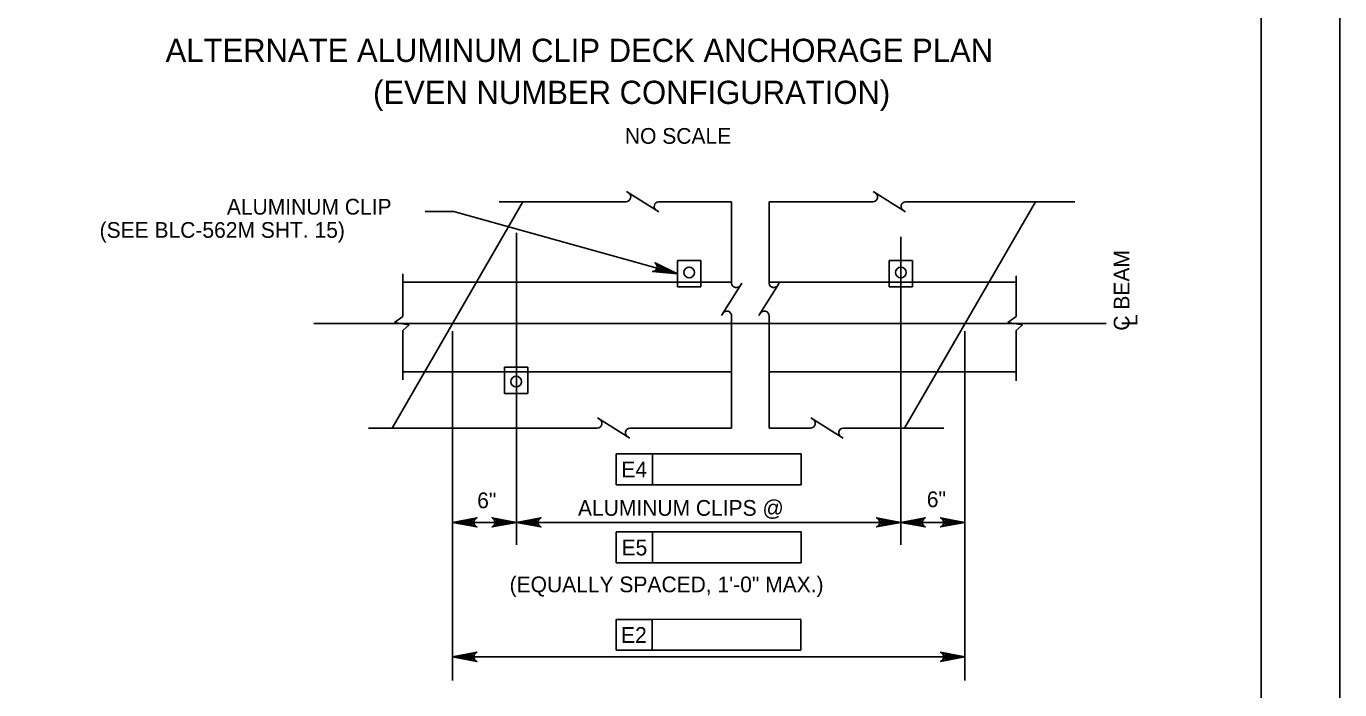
# Model space of a CAD drawing. Extents: x 638263 to 640391, y 293683 to 298655.
# Drawn here: x 639866.7 to 640117.5, y 296302.4 to 296428.9 of the extents above; entities that cross this region are included whole.
import ezdxf

# ---------------------------------------------------------------- set-up
doc = ezdxf.new("R2010")
doc.units = 0
for name, color, linetype in [('2', 7, 'Continuous'), ('3', 7, 'Continuous'), ('4', 7, 'Continuous'), ('8', 7, 'Continuous'), ('9', 7, 'Continuous'), ('PLT-BNDY', 7, 'Continuous')]:
    doc.layers.add(name, color=color, linetype=linetype)

msp = doc.modelspace()

# ---------------------------------------------------------------- linework, layer by layer
at = {"layer": '2'}
for p, q in [((640102.46, 296638.46), (640102.46, 296074.46)), ((639961.52, 296395.46), (639936.56, 296352.28)), ((640059.35, 296395.46), (640034.39, 296352.28))]:
    msp.add_line(p, q, dxfattribs=at)
at = {"layer": '3'}
for p, q in [((639957.02, 296395.46), (639981.22, 296395.46)), ((639981.29, 296397.4), (639987.45, 296393.53)), ((639987.44, 296395.46), (640001.37, 296395.46)), ((640001.37, 296379.88), (640001.37, 296395.46)), ((640008.53, 296395.46), (640028.34, 296395.46)), ((640008.53, 296379.88), (640008.53, 296395.46)), ((640028.41, 296397.4), (640034.57, 296393.53)), ((640034.56, 296395.46), (640066.87, 296395.46)), ((639938.58, 296373.58), (639938.58, 296381.68)), ((639938.58, 296380.11), (640001.37, 296380.11)), ((640008.53, 296380.11), (640055.66, 296380.11)), ((640055.66, 296373.58), (640055.66, 296381.3)), ((639999.43, 296373.74), (640003.3, 296379.9)), ((640006.59, 296373.74), (640010.46, 296379.9)), ((639937.04, 296372.39), (639938.58, 296373.58)), ((640001.37, 296352.28), (640001.37, 296373.67)), ((640008.53, 296352.28), (640008.53, 296373.67)), ((640054.12, 296372.39), (640055.66, 296373.58)), ((639939.8, 296371.96), (639937.04, 296372.39)), ((639938.58, 296370.87), (639939.8, 296371.96)), ((639938.58, 296361.45), (639938.58, 296370.87)), ((640056.88, 296371.96), (640054.12, 296372.39)), ((640055.66, 296370.87), (640056.88, 296371.96)), ((640055.66, 296361.26), (640055.66, 296370.87)), ((640001.37, 296362.99), (639938.58, 296362.99)), ((640055.66, 296362.99), (640008.53, 296362.99)), ((639975.79, 296354.21), (639981.95, 296350.34)), ((640016.49, 296354.21), (640022.65, 296350.34)), ((639932.06, 296352.28), (639975.72, 296352.28)), ((639981.94, 296352.28), (640001.37, 296352.28)), ((640008.53, 296352.28), (640016.42, 296352.28)), ((640022.64, 296352.28), (640041.91, 296352.28))]:
    msp.add_line(p, q, dxfattribs=at)
for centre in [(639993.26, 296381.95), (640033.69, 296381.95), (639960.25, 296361.14)]:
    msp.add_circle(centre, 1.02, dxfattribs=at)
for centre, start, end in [((639981.22, 296396.37), 270, 60), ((639987.52, 296394.56), 95.3286, 237.8672), ((640028.34, 296396.37), 270, 60), ((640034.64, 296394.56), 95.3286, 237.8672), ((640002.27, 296379.97), 185.3286, 327.8672), ((640009.43, 296379.97), 185.3286, 327.8672), ((640000.46, 296373.67), 0, 150), ((640007.62, 296373.67), 0, 150), ((639975.72, 296353.19), 270, 60), ((640016.42, 296353.19), 270, 60), ((639982.02, 296351.37), 95.3286, 237.8672), ((640022.72, 296351.37), 95.3286, 237.8672)]:
    msp.add_arc(centre, 0.909, start, end, dxfattribs=at)
at = {"layer": '4'}
for p, q in [((639948.16, 296393.62), (639942.85, 296393.62)), ((640072.85, 296372.22), (639921.63, 296372.22)), ((639979.35, 296347.36), (639979.35, 296341.45)), ((639986.24, 296347.36), (639979.35, 296347.36)), ((639986.24, 296341.45), (639986.24, 296347.36)), ((640014.65, 296347.36), (639986.24, 296347.36)), ((640014.65, 296347.36), (640014.65, 296341.45)), ((639948.08, 296342.96), (639948.08, 296304.12)), ((640045.92, 296342.96), (640045.92, 296304.12)), ((639979.35, 296341.45), (640014.65, 296341.45)), ((639948.08, 296334.27), (639960.31, 296334.27)), ((639979.35, 296332.45), (639979.35, 296326.55)), ((639986.24, 296332.45), (639979.35, 296332.45)), ((640014.65, 296332.45), (639986.24, 296332.45)), ((639986.24, 296326.55), (639986.24, 296332.45)), ((640014.65, 296332.45), (640014.65, 296326.55)), ((640033.69, 296334.27), (640045.92, 296334.27)), ((639979.35, 296326.55), (640014.65, 296326.55)), ((639979.31, 296315.77), (639986.13, 296315.78)), ((639979.31, 296309.87), (639979.31, 296315.77)), ((639986.13, 296315.78), (640014.56, 296315.8)), ((639986.2, 296309.87), (639986.2, 296315.77)), ((640014.61, 296315.77), (640014.61, 296309.87)), ((640014.61, 296309.87), (639979.31, 296309.87)), ((640045.92, 296308.62), (639948.08, 296308.62))]:
    msp.add_line(p, q, dxfattribs=at)
for points in [[(639991.03, 296381.72), (639948.09, 296393.64)], [(639991.03, 296381.72), (639986.3, 296382.13), (639986.72, 296382.27), (639986.98, 296382.52), (639987.12, 296382.81), (639987.15, 296383.13), (639987.05, 296383.48), (639986.77, 296383.81), (639991.03, 296381.72), (639987.05, 296383.48), (639987.15, 296383.13), (639991.03, 296381.72), (639987.12, 296382.81), (639986.98, 296382.52), (639991.03, 296381.72), (639986.72, 296382.27)], [(639948.08, 296334.27), (639952.74, 296335.15), (639952.38, 296334.9), (639952.2, 296334.59), (639952.14, 296334.27), (639952.2, 296333.96), (639952.38, 296333.65), (639952.74, 296333.4), (639948.08, 296334.27), (639952.38, 296333.65), (639952.2, 296333.96), (639948.08, 296334.27), (639952.14, 296334.27), (639952.2, 296334.59), (639948.08, 296334.27), (639952.38, 296334.9)], [(639960.31, 296334.27), (639955.65, 296333.4), (639956.01, 296333.65), (639956.19, 296333.96), (639956.25, 296334.27), (639956.19, 296334.59), (639956.01, 296334.9), (639955.65, 296335.15), (639960.31, 296334.27), (639956.01, 296334.9), (639956.19, 296334.59), (639960.31, 296334.27), (639956.25, 296334.27), (639956.19, 296333.96), (639960.31, 296334.27), (639956.01, 296333.65)], [(639960.31, 296334.27), (639964.97, 296335.15), (639964.61, 296334.9), (639964.43, 296334.59), (639964.37, 296334.27), (639964.43, 296333.96), (639964.61, 296333.65), (639964.97, 296333.4), (639960.31, 296334.27), (639964.61, 296333.65), (639964.43, 296333.96), (639960.31, 296334.27), (639964.37, 296334.27), (639964.43, 296334.59), (639960.31, 296334.27), (639964.61, 296334.9)], [(640033.69, 296334.27), (640029.03, 296333.4), (640029.39, 296333.65), (640029.57, 296333.96), (640029.63, 296334.27), (640029.57, 296334.59), (640029.39, 296334.9), (640029.03, 296335.15), (640033.69, 296334.27), (640029.39, 296334.9), (640029.57, 296334.59), (640033.69, 296334.27), (640029.63, 296334.27), (640029.57, 296333.96), (640033.69, 296334.27), (640029.39, 296333.65)], [(640033.69, 296334.27), (640038.35, 296335.15), (640037.99, 296334.9), (640037.81, 296334.59), (640037.75, 296334.27), (640037.81, 296333.96), (640037.99, 296333.65), (640038.35, 296333.4), (640033.69, 296334.27), (640037.99, 296333.65), (640037.81, 296333.96), (640033.69, 296334.27), (640037.75, 296334.27), (640037.81, 296334.59), (640033.69, 296334.27), (640037.99, 296334.9)], [(640045.92, 296334.27), (640041.26, 296333.4), (640041.62, 296333.65), (640041.8, 296333.96), (640041.86, 296334.27), (640041.8, 296334.59), (640041.62, 296334.9), (640041.26, 296335.15), (640045.92, 296334.27), (640041.62, 296334.9), (640041.8, 296334.59), (640045.92, 296334.27), (640041.86, 296334.27), (640041.8, 296333.96), (640045.92, 296334.27), (640041.62, 296333.65)], [(639948.08, 296308.62), (639952.74, 296309.49), (639952.38, 296309.24), (639952.2, 296308.93), (639952.14, 296308.62), (639952.2, 296308.31), (639952.38, 296307.99), (639952.74, 296307.74), (639948.08, 296308.62), (639952.38, 296307.99), (639952.2, 296308.31), (639948.08, 296308.62), (639952.14, 296308.62), (639952.2, 296308.93), (639948.08, 296308.62), (639952.38, 296309.24)], [(640045.92, 296308.62), (640041.26, 296307.74), (640041.62, 296307.99), (640041.8, 296308.31), (640041.86, 296308.62), (640041.8, 296308.93), (640041.62, 296309.24), (640041.26, 296309.49), (640045.92, 296308.62), (640041.62, 296309.24), (640041.8, 296308.93), (640045.92, 296308.62), (640041.86, 296308.62), (640041.8, 296308.31), (640045.92, 296308.62), (640041.62, 296307.99)]]:
    msp.add_lwpolyline(points, dxfattribs=at)
msp.add_lwpolyline([(639991.03, 296381.72), (639990.92, 296381.78), (639990.91, 296381.73)], close=True, dxfattribs=at)
at = {"layer": '8'}
for p, q in [((639960.31, 296389.53), (639960.31, 296330.02)), ((640033.69, 296388.75), (640033.69, 296330.02)), ((640050.48, 296380.11), (640050.48, 296380.11)), ((639948.08, 296370.74), (639948.08, 296330.02)), ((640045.92, 296370.74), (640045.92, 296330.02)), ((639942.75, 296362.99), (639942.75, 296362.99)), ((640041.02, 296362.99), (640041.02, 296362.99)), ((639960.25, 296361.14), (639960.25, 296361.14)), ((639960.31, 296334.27), (640033.69, 296334.27))]:
    msp.add_line(p, q, dxfattribs=at)
at = {"layer": '9'}
for p, q in [((639991.03, 296384.22), (639995.5, 296384.22)), ((639991.03, 296379.22), (639991.03, 296384.22)), ((639995.5, 296384.22), (639995.5, 296379.22)), ((640031.45, 296379.22), (640031.45, 296384.22)), ((640031.45, 296384.22), (640035.92, 296384.22)), ((640035.92, 296384.22), (640035.92, 296379.22)), ((639995.5, 296379.22), (639991.03, 296379.22)), ((640035.92, 296379.22), (640031.45, 296379.22)), ((639958.02, 296363.87), (639958.02, 296358.86)), ((639962.49, 296363.87), (639958.02, 296363.87)), ((639962.49, 296358.86), (639962.49, 296363.87)), ((639958.02, 296358.86), (639962.49, 296358.86))]:
    msp.add_line(p, q, dxfattribs=at)
at = {"layer": 'PLT-BNDY'}
msp.add_lwpolyline([(639276.46, 296653.46), (640117.46, 296653.46), (640117.46, 296059.46), (639276.46, 296059.46)], close=True, dxfattribs=at)

# ---------------------------------------------------------------- texts
at = {"layer": '4'}
for s, height, p in [('ALTERNATE ALUMINUM CLIP DECK ANCHORAGE PLAN', 4.4292, (639893.32, 296422.12)), ('(EVEN NUMBER CONFIGURATION)', 4.4292, (639932.93, 296414.11)), ('NO SCALE', 3, (639981, 296406.51)), ('ALUMINUM CLIP', 3, (639905.02, 296393)), ('(SEE BLC-562M SHT. 15)', 3, (639880.73, 296388.57)), ('E4', 3, (639980.33, 296342.88)), ('6"', 3, (639952.8, 296336.98)), ('6"', 3, (640038.63, 296337.18)), ('ALUMINUM CLIPS @', 3, (639972.04, 296335.54)), ('E5', 3, (639980.36, 296327.98)), ('(EQUALLY SPACED, 1\'-0" MAX.)', 3, (639958.99, 296320.95)), ('E2', 3, (639980.27, 296311.3))]:
    msp.add_text(s, height=height, dxfattribs=at).set_placement(p)
for s, p in [('C BEAM', (640077.32, 296370.85)), ('L', (640078.82, 296371.76))]:
    msp.add_text(s, height=3, rotation=90, dxfattribs=at).set_placement(p)

doc.saveas('drawing.dxf')
